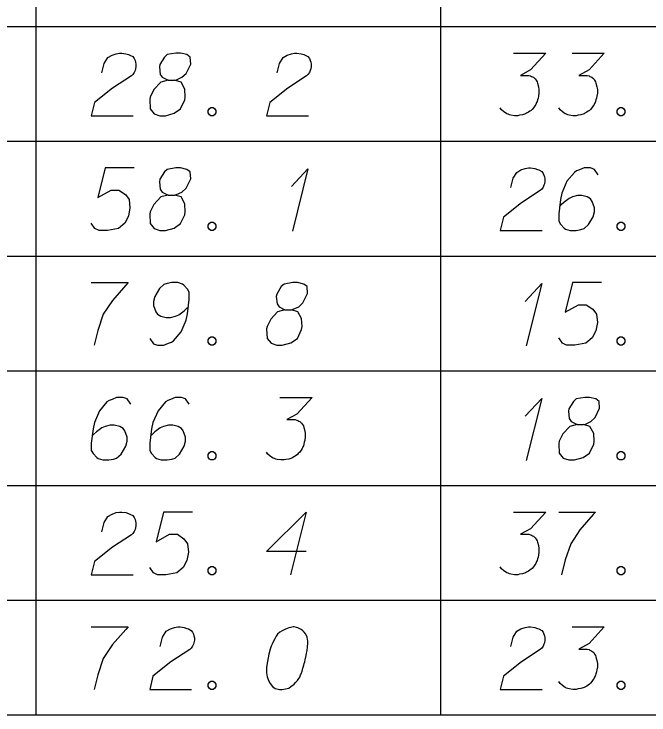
# Model space of a CAD drawing. Extents: x 2074207 to 2076812, y 516372 to 523312.
# Drawn here: x 2076524.4 to 2076573.1, y 519999.4 to 520053.2 of the extents above; entities that cross this region are included whole.
import ezdxf

# ---------------------------------------------------------------- set-up
doc = ezdxf.new("R2010")
doc.units = 0
for name, color, linetype in [('Prop DirtTable_ Soil Test Results - Outline (Major)', 7, 'Continuous'), ('Prop DirtTable_ Soil Test Results - Outline (Minor)', 7, 'Continuous'), ('Prop DirtTable_ Soil Test Results - Tx (Sample Data)', 7, 'Continuous')]:
    doc.layers.add(name, color=color, linetype=linetype)

msp = doc.modelspace()

# ---------------------------------------------------------------- linework, layer by layer
at = {"layer": 'Prop DirtTable_ Soil Test Results - Outline (Major)'}
msp.add_line((2076260.609, 519999.435), (2076811.903, 519999.435), dxfattribs=at)
at = {"layer": 'Prop DirtTable_ Soil Test Results - Outline (Minor)'}
for p, q in [((2076526.074, 520061.035), (2076526.074, 520052.235)), ((2076557.094, 520061.035), (2076557.094, 520052.235)), ((2076260.609, 520052.235), (2076811.903, 520052.235)), ((2076260.609, 520052.235), (2076811.903, 520052.235)), ((2076526.074, 520052.235), (2076526.074, 520043.435)), ((2076557.094, 520052.235), (2076557.094, 520043.435)), ((2076260.609, 520043.435), (2076811.903, 520043.435)), ((2076260.609, 520043.435), (2076811.903, 520043.435)), ((2076526.074, 520043.435), (2076526.074, 520034.635)), ((2076557.094, 520043.435), (2076557.094, 520034.635)), ((2076260.609, 520034.635), (2076811.903, 520034.635)), ((2076260.609, 520034.635), (2076811.903, 520034.635)), ((2076526.074, 520034.635), (2076526.074, 520025.835)), ((2076557.094, 520034.635), (2076557.094, 520025.835)), ((2076260.609, 520025.835), (2076811.903, 520025.835)), ((2076260.609, 520025.835), (2076811.903, 520025.835)), ((2076526.074, 520025.835), (2076526.074, 520017.035)), ((2076557.094, 520025.835), (2076557.094, 520017.035)), ((2076260.609, 520017.035), (2076811.903, 520017.035)), ((2076260.609, 520017.035), (2076811.903, 520017.035)), ((2076526.074, 520017.035), (2076526.074, 520008.235)), ((2076557.094, 520017.035), (2076557.094, 520008.235)), ((2076260.609, 520008.235), (2076811.903, 520008.235)), ((2076260.609, 520008.235), (2076811.903, 520008.235)), ((2076526.074, 520008.235), (2076526.074, 519999.435)), ((2076557.094, 520008.235), (2076557.094, 519999.435)), ((2076260.609, 519999.435), (2076811.903, 519999.435))]:
    msp.add_line(p, q, dxfattribs=at)
at = {"layer": 'Prop DirtTable_ Soil Test Results - Tx (Sample Data)'}
for points in [[(2076531.127, 520048.679), (2076531.303, 520049.397), (2076531.586, 520049.851), (2076531.903, 520050.04), (2076532.22, 520050.153), (2076532.467, 520050.191), (2076532.644, 520050.191), (2076532.961, 520050.153), (2076533.173, 520050.077), (2076533.279, 520050.04), (2076533.49, 520049.926), (2076533.596, 520049.775), (2076533.667, 520049.624), (2076533.702, 520049.51), (2076533.737, 520049.359), (2076533.737, 520049.17), (2076533.702, 520048.981), (2076533.667, 520048.868), (2076533.596, 520048.717), (2076533.49, 520048.565), (2076533.385, 520048.452), (2076531.938, 520047.507), (2076530.563, 520046.411), (2076530.316, 520045.391), (2076533.526, 520045.391)], [(2076536.207, 520048.112), (2076536.7, 520048.112), (2076536.842, 520048.15), (2076537.265, 520048.339), (2076537.582, 520048.641), (2076537.935, 520049.359), (2076537.9, 520049.888), (2076537.653, 520050.077), (2076537.159, 520050.191), (2076536.806, 520050.191), (2076536.136, 520050.077), (2076535.924, 520049.888), (2076535.572, 520049.321), (2076535.536, 520049.132), (2076535.607, 520048.565), (2076535.748, 520048.339), (2076536.207, 520048.112), (2076535.642, 520047.961), (2076535.113, 520047.394), (2076534.831, 520046.827), (2076534.796, 520046.638), (2076534.831, 520045.92), (2076535.148, 520045.542), (2076535.572, 520045.391), (2076535.995, 520045.391), (2076536.665, 520045.58), (2076537.159, 520045.92), (2076537.477, 520046.6), (2076537.512, 520046.827), (2076537.477, 520047.432), (2076537.194, 520047.961), (2076536.7, 520048.112)], [(2076544.567, 520048.679), (2076544.743, 520049.397), (2076545.026, 520049.851), (2076545.343, 520050.04), (2076545.66, 520050.153), (2076545.907, 520050.191), (2076546.084, 520050.191), (2076546.401, 520050.153), (2076546.613, 520050.077), (2076546.719, 520050.04), (2076546.93, 520049.926), (2076547.036, 520049.775), (2076547.107, 520049.624), (2076547.142, 520049.51), (2076547.177, 520049.359), (2076547.177, 520049.17), (2076547.142, 520048.981), (2076547.107, 520048.868), (2076547.036, 520048.717), (2076546.93, 520048.565), (2076546.825, 520048.452), (2076545.378, 520047.507), (2076544.003, 520046.411), (2076543.756, 520045.391), (2076546.966, 520045.391)], [(2076562.699, 520050.191), (2076565.168, 520050.191), (2076564.004, 520048.906), (2076563.228, 520048.49), (2076563.863, 520048.49), (2076564.004, 520048.452), (2076564.074, 520048.414), (2076564.145, 520048.377), (2076564.215, 520048.339), (2076564.357, 520048.225), (2076564.427, 520048.112), (2076564.498, 520047.999), (2076564.533, 520047.885), (2076564.603, 520047.621), (2076564.639, 520047.394), (2076564.639, 520047.28), (2076564.639, 520047.129), (2076564.603, 520046.903), (2076564.568, 520046.751), (2076564.533, 520046.6), (2076564.498, 520046.487), (2076564.462, 520046.411), (2076564.427, 520046.336), (2076564.392, 520046.26), (2076564.321, 520046.147), (2076564.215, 520045.995), (2076564.11, 520045.882), (2076564.039, 520045.806), (2076563.933, 520045.731), (2076563.827, 520045.655), (2076563.686, 520045.58), (2076563.616, 520045.542), (2076563.369, 520045.466), (2076563.157, 520045.428), (2076563.016, 520045.391), (2076562.769, 520045.391), (2076562.487, 520045.428), (2076562.381, 520045.466), (2076562.275, 520045.504), (2076562.169, 520045.542), (2076562.064, 520045.617), (2076561.958, 520045.693), (2076561.781, 520045.844), (2076561.676, 520045.995)], [(2076567.179, 520050.191), (2076569.648, 520050.191), (2076568.484, 520048.906), (2076567.708, 520048.49), (2076568.343, 520048.49), (2076568.484, 520048.452), (2076568.554, 520048.414), (2076568.625, 520048.377), (2076568.695, 520048.339), (2076568.837, 520048.225), (2076568.907, 520048.112), (2076568.978, 520047.999), (2076569.013, 520047.885), (2076569.083, 520047.621), (2076569.119, 520047.394), (2076569.119, 520047.28), (2076569.119, 520047.129), (2076569.083, 520046.903), (2076569.048, 520046.751), (2076569.013, 520046.6), (2076568.978, 520046.487), (2076568.942, 520046.411), (2076568.907, 520046.336), (2076568.872, 520046.26), (2076568.801, 520046.147), (2076568.695, 520045.995), (2076568.59, 520045.882), (2076568.519, 520045.806), (2076568.413, 520045.731), (2076568.307, 520045.655), (2076568.166, 520045.58), (2076568.096, 520045.542), (2076567.849, 520045.466), (2076567.637, 520045.428), (2076567.496, 520045.391), (2076567.249, 520045.391), (2076566.967, 520045.428), (2076566.861, 520045.466), (2076566.755, 520045.504), (2076566.649, 520045.542), (2076566.544, 520045.617), (2076566.438, 520045.693), (2076566.261, 520045.844), (2076566.156, 520045.995)], [(2076539.487, 520046.033), (2076539.664, 520046.033), (2076539.769, 520045.958), (2076539.875, 520045.806), (2076539.875, 520045.617), (2076539.769, 520045.466), (2076539.664, 520045.391), (2076539.487, 520045.391), (2076539.381, 520045.466), (2076539.276, 520045.617), (2076539.276, 520045.806), (2076539.381, 520045.958), (2076539.487, 520046.033)], [(2076570.847, 520046.033), (2076571.024, 520046.033), (2076571.129, 520045.958), (2076571.235, 520045.806), (2076571.235, 520045.617), (2076571.129, 520045.466), (2076571.024, 520045.391), (2076570.847, 520045.391), (2076570.741, 520045.466), (2076570.636, 520045.617), (2076570.636, 520045.806), (2076570.741, 520045.958), (2076570.847, 520046.033)], [(2076533.596, 520041.391), (2076531.374, 520041.391), (2076530.809, 520039.123), (2076531.832, 520039.69), (2076532.432, 520039.69), (2076532.926, 520039.35), (2076533.208, 520038.972), (2076533.279, 520038.329), (2076533.173, 520037.687), (2076532.891, 520037.158), (2076532.397, 520036.742), (2076531.55, 520036.591), (2076530.915, 520036.591), (2076530.598, 520036.742), (2076530.316, 520037.158)], [(2076536.207, 520039.312), (2076536.7, 520039.312), (2076536.842, 520039.35), (2076537.265, 520039.539), (2076537.582, 520039.841), (2076537.935, 520040.559), (2076537.9, 520041.088), (2076537.653, 520041.277), (2076537.159, 520041.391), (2076536.806, 520041.391), (2076536.136, 520041.277), (2076535.924, 520041.088), (2076535.572, 520040.521), (2076535.536, 520040.332), (2076535.607, 520039.765), (2076535.748, 520039.539), (2076536.207, 520039.312), (2076535.642, 520039.161), (2076535.113, 520038.594), (2076534.831, 520038.027), (2076534.796, 520037.838), (2076534.831, 520037.12), (2076535.148, 520036.742), (2076535.572, 520036.591), (2076535.995, 520036.591), (2076536.665, 520036.78), (2076537.159, 520037.12), (2076537.477, 520037.8), (2076537.512, 520038.027), (2076537.477, 520038.632), (2076537.194, 520039.161), (2076536.7, 520039.312)], [(2076545.66, 520039.954), (2076546.93, 520041.315), (2076545.731, 520036.553)], [(2076562.487, 520039.879), (2076562.663, 520040.597), (2076562.946, 520041.051), (2076563.263, 520041.24), (2076563.58, 520041.353), (2076563.827, 520041.391), (2076564.004, 520041.391), (2076564.321, 520041.353), (2076564.533, 520041.277), (2076564.639, 520041.24), (2076564.85, 520041.126), (2076564.956, 520040.975), (2076565.027, 520040.824), (2076565.062, 520040.71), (2076565.097, 520040.559), (2076565.097, 520040.37), (2076565.062, 520040.181), (2076565.027, 520040.068), (2076564.956, 520039.917), (2076564.85, 520039.765), (2076564.745, 520039.652), (2076563.298, 520038.707), (2076561.923, 520037.611), (2076561.676, 520036.591), (2076564.886, 520036.591)], [(2076569.189, 520040.862), (2076568.907, 520041.277), (2076568.59, 520041.391), (2076568.096, 520041.391), (2076567.743, 520041.24), (2076567.531, 520041.164), (2076567.355, 520041.051), (2076566.791, 520040.37), (2076566.403, 520039.463), (2076566.297, 520038.972), (2076566.156, 520037.876), (2076566.156, 520037.309), (2076566.297, 520037.082), (2076566.579, 520036.78), (2076566.685, 520036.704), (2076567.038, 520036.591), (2076567.496, 520036.591), (2076567.849, 520036.666), (2076568.096, 520036.742), (2076568.449, 520037.044), (2076568.801, 520037.649), (2076568.907, 520038.027), (2076568.907, 520038.329), (2076568.731, 520038.821), (2076568.59, 520039.01), (2076568.343, 520039.161), (2076567.919, 520039.274), (2076567.602, 520039.274), (2076567.214, 520039.161), (2076566.967, 520039.047), (2076566.544, 520038.745), (2076566.332, 520038.556), (2076566.226, 520038.443)], [(2076539.487, 520037.233), (2076539.664, 520037.233), (2076539.769, 520037.158), (2076539.875, 520037.006), (2076539.875, 520036.817), (2076539.769, 520036.666), (2076539.664, 520036.591), (2076539.487, 520036.591), (2076539.381, 520036.666), (2076539.276, 520036.817), (2076539.276, 520037.006), (2076539.381, 520037.158), (2076539.487, 520037.233)], [(2076570.847, 520037.233), (2076571.024, 520037.233), (2076571.129, 520037.158), (2076571.235, 520037.006), (2076571.235, 520036.817), (2076571.129, 520036.666), (2076571.024, 520036.591), (2076570.847, 520036.591), (2076570.741, 520036.666), (2076570.636, 520036.817), (2076570.636, 520037.006), (2076570.741, 520037.158), (2076570.847, 520037.233)], [(2076530.316, 520032.591), (2076533.138, 520032.591), (2076532.961, 520032.402), (2076531.938, 520031.23), (2076531.233, 520030.172), (2076530.809, 520028.925), (2076530.527, 520027.791)], [(2076534.796, 520028.32), (2076535.078, 520027.904), (2076535.395, 520027.791), (2076535.889, 520027.791), (2076536.242, 520027.942), (2076536.454, 520028.017), (2076536.63, 520028.131), (2076537.194, 520028.811), (2076537.582, 520029.718), (2076537.688, 520030.21), (2076537.829, 520031.306), (2076537.829, 520031.873), (2076537.688, 520032.099), (2076537.406, 520032.402), (2076537.3, 520032.477), (2076536.947, 520032.591), (2076536.489, 520032.591), (2076536.136, 520032.515), (2076535.889, 520032.44), (2076535.536, 520032.137), (2076535.184, 520031.532), (2076535.078, 520031.154), (2076535.078, 520030.852), (2076535.254, 520030.361), (2076535.395, 520030.172), (2076535.642, 520030.021), (2076536.066, 520029.907), (2076536.383, 520029.907), (2076536.771, 520030.021), (2076537.018, 520030.134), (2076537.441, 520030.436), (2076537.653, 520030.625), (2076537.759, 520030.739)], [(2076545.167, 520030.512), (2076545.66, 520030.512), (2076545.802, 520030.55), (2076546.225, 520030.739), (2076546.542, 520031.041), (2076546.895, 520031.759), (2076546.86, 520032.288), (2076546.613, 520032.477), (2076546.119, 520032.591), (2076545.766, 520032.591), (2076545.096, 520032.477), (2076544.884, 520032.288), (2076544.532, 520031.721), (2076544.496, 520031.532), (2076544.567, 520030.965), (2076544.708, 520030.739), (2076545.167, 520030.512), (2076544.602, 520030.361), (2076544.073, 520029.794), (2076543.791, 520029.227), (2076543.756, 520029.038), (2076543.791, 520028.32), (2076544.108, 520027.942), (2076544.532, 520027.791), (2076544.955, 520027.791), (2076545.625, 520027.98), (2076546.119, 520028.32), (2076546.437, 520029), (2076546.472, 520029.227), (2076546.437, 520029.832), (2076546.154, 520030.361), (2076545.66, 520030.512)], [(2076563.58, 520031.154), (2076564.85, 520032.515), (2076563.651, 520027.753)], [(2076569.436, 520032.591), (2076567.214, 520032.591), (2076566.649, 520030.323), (2076567.672, 520030.89), (2076568.272, 520030.89), (2076568.766, 520030.55), (2076569.048, 520030.172), (2076569.119, 520029.529), (2076569.013, 520028.887), (2076568.731, 520028.358), (2076568.237, 520027.942), (2076567.39, 520027.791), (2076566.755, 520027.791), (2076566.438, 520027.942), (2076566.156, 520028.358)], [(2076539.487, 520028.433), (2076539.664, 520028.433), (2076539.769, 520028.358), (2076539.875, 520028.206), (2076539.875, 520028.017), (2076539.769, 520027.866), (2076539.664, 520027.791), (2076539.487, 520027.791), (2076539.381, 520027.866), (2076539.276, 520028.017), (2076539.276, 520028.206), (2076539.381, 520028.358), (2076539.487, 520028.433)], [(2076570.847, 520028.433), (2076571.024, 520028.433), (2076571.129, 520028.358), (2076571.235, 520028.206), (2076571.235, 520028.017), (2076571.129, 520027.866), (2076571.024, 520027.791), (2076570.847, 520027.791), (2076570.741, 520027.866), (2076570.636, 520028.017), (2076570.636, 520028.206), (2076570.741, 520028.358), (2076570.847, 520028.433)], [(2076533.349, 520023.262), (2076533.067, 520023.677), (2076532.75, 520023.791), (2076532.256, 520023.791), (2076531.903, 520023.64), (2076531.691, 520023.564), (2076531.515, 520023.451), (2076530.951, 520022.77), (2076530.563, 520021.863), (2076530.457, 520021.372), (2076530.316, 520020.276), (2076530.316, 520019.709), (2076530.457, 520019.482), (2076530.739, 520019.18), (2076530.845, 520019.104), (2076531.198, 520018.991), (2076531.656, 520018.991), (2076532.009, 520019.066), (2076532.256, 520019.142), (2076532.609, 520019.444), (2076532.961, 520020.049), (2076533.067, 520020.427), (2076533.067, 520020.729), (2076532.891, 520021.221), (2076532.75, 520021.41), (2076532.503, 520021.561), (2076532.079, 520021.674), (2076531.762, 520021.674), (2076531.374, 520021.561), (2076531.127, 520021.447), (2076530.704, 520021.145), (2076530.492, 520020.956), (2076530.386, 520020.843)], [(2076537.829, 520023.262), (2076537.547, 520023.677), (2076537.23, 520023.791), (2076536.736, 520023.791), (2076536.383, 520023.64), (2076536.171, 520023.564), (2076535.995, 520023.451), (2076535.431, 520022.77), (2076535.043, 520021.863), (2076534.937, 520021.372), (2076534.796, 520020.276), (2076534.796, 520019.709), (2076534.937, 520019.482), (2076535.219, 520019.18), (2076535.325, 520019.104), (2076535.678, 520018.991), (2076536.136, 520018.991), (2076536.489, 520019.066), (2076536.736, 520019.142), (2076537.089, 520019.444), (2076537.441, 520020.049), (2076537.547, 520020.427), (2076537.547, 520020.729), (2076537.371, 520021.221), (2076537.23, 520021.41), (2076536.983, 520021.561), (2076536.559, 520021.674), (2076536.242, 520021.674), (2076535.854, 520021.561), (2076535.607, 520021.447), (2076535.184, 520021.145), (2076534.972, 520020.956), (2076534.866, 520020.843)], [(2076544.779, 520023.791), (2076547.248, 520023.791), (2076546.084, 520022.506), (2076545.308, 520022.09), (2076545.943, 520022.09), (2076546.084, 520022.052), (2076546.154, 520022.014), (2076546.225, 520021.977), (2076546.295, 520021.939), (2076546.437, 520021.825), (2076546.507, 520021.712), (2076546.578, 520021.599), (2076546.613, 520021.485), (2076546.683, 520021.221), (2076546.719, 520020.994), (2076546.719, 520020.88), (2076546.719, 520020.729), (2076546.683, 520020.503), (2076546.648, 520020.351), (2076546.613, 520020.2), (2076546.578, 520020.087), (2076546.542, 520020.011), (2076546.507, 520019.936), (2076546.472, 520019.86), (2076546.401, 520019.747), (2076546.295, 520019.595), (2076546.19, 520019.482), (2076546.119, 520019.406), (2076546.013, 520019.331), (2076545.907, 520019.255), (2076545.766, 520019.18), (2076545.696, 520019.142), (2076545.449, 520019.066), (2076545.237, 520019.028), (2076545.096, 520018.991), (2076544.849, 520018.991), (2076544.567, 520019.028), (2076544.461, 520019.066), (2076544.355, 520019.104), (2076544.249, 520019.142), (2076544.144, 520019.217), (2076544.038, 520019.293), (2076543.861, 520019.444), (2076543.756, 520019.595)], [(2076567.567, 520021.712), (2076568.06, 520021.712), (2076568.202, 520021.75), (2076568.625, 520021.939), (2076568.942, 520022.241), (2076569.295, 520022.959), (2076569.26, 520023.488), (2076569.013, 520023.677), (2076568.519, 520023.791), (2076568.166, 520023.791), (2076567.496, 520023.677), (2076567.284, 520023.488), (2076566.932, 520022.921), (2076566.896, 520022.732), (2076566.967, 520022.165), (2076567.108, 520021.939), (2076567.567, 520021.712), (2076567.002, 520021.561), (2076566.473, 520020.994), (2076566.191, 520020.427), (2076566.156, 520020.238), (2076566.191, 520019.52), (2076566.508, 520019.142), (2076566.932, 520018.991), (2076567.355, 520018.991), (2076568.025, 520019.18), (2076568.519, 520019.52), (2076568.837, 520020.2), (2076568.872, 520020.427), (2076568.837, 520021.032), (2076568.554, 520021.561), (2076568.06, 520021.712)], [(2076563.58, 520022.354), (2076564.85, 520023.715), (2076563.651, 520018.953)], [(2076539.487, 520019.633), (2076539.664, 520019.633), (2076539.769, 520019.558), (2076539.875, 520019.406), (2076539.875, 520019.217), (2076539.769, 520019.066), (2076539.664, 520018.991), (2076539.487, 520018.991), (2076539.381, 520019.066), (2076539.276, 520019.217), (2076539.276, 520019.406), (2076539.381, 520019.558), (2076539.487, 520019.633)], [(2076570.847, 520019.633), (2076571.024, 520019.633), (2076571.129, 520019.558), (2076571.235, 520019.406), (2076571.235, 520019.217), (2076571.129, 520019.066), (2076571.024, 520018.991), (2076570.847, 520018.991), (2076570.741, 520019.066), (2076570.636, 520019.217), (2076570.636, 520019.406), (2076570.741, 520019.558), (2076570.847, 520019.633)], [(2076531.127, 520013.479), (2076531.303, 520014.197), (2076531.586, 520014.651), (2076531.903, 520014.84), (2076532.22, 520014.953), (2076532.467, 520014.991), (2076532.644, 520014.991), (2076532.961, 520014.953), (2076533.173, 520014.877), (2076533.279, 520014.84), (2076533.49, 520014.726), (2076533.596, 520014.575), (2076533.667, 520014.424), (2076533.702, 520014.31), (2076533.737, 520014.159), (2076533.737, 520013.97), (2076533.702, 520013.781), (2076533.667, 520013.668), (2076533.596, 520013.517), (2076533.49, 520013.365), (2076533.385, 520013.252), (2076531.938, 520012.307), (2076530.563, 520011.211), (2076530.316, 520010.191), (2076533.526, 520010.191)], [(2076538.076, 520014.991), (2076535.854, 520014.991), (2076535.289, 520012.723), (2076536.312, 520013.29), (2076536.912, 520013.29), (2076537.406, 520012.95), (2076537.688, 520012.572), (2076537.759, 520011.929), (2076537.653, 520011.287), (2076537.371, 520010.758), (2076536.877, 520010.342), (2076536.03, 520010.191), (2076535.395, 520010.191), (2076535.078, 520010.342), (2076534.796, 520010.758)], [(2076546.789, 520011.967), (2076543.756, 520011.967), (2076546.789, 520014.991), (2076545.59, 520010.191)], [(2076562.699, 520014.991), (2076565.168, 520014.991), (2076564.004, 520013.706), (2076563.228, 520013.29), (2076563.863, 520013.29), (2076564.004, 520013.252), (2076564.074, 520013.214), (2076564.145, 520013.177), (2076564.215, 520013.139), (2076564.357, 520013.025), (2076564.427, 520012.912), (2076564.498, 520012.799), (2076564.533, 520012.685), (2076564.603, 520012.421), (2076564.639, 520012.194), (2076564.639, 520012.08), (2076564.639, 520011.929), (2076564.603, 520011.703), (2076564.568, 520011.551), (2076564.533, 520011.4), (2076564.498, 520011.287), (2076564.462, 520011.211), (2076564.427, 520011.136), (2076564.392, 520011.06), (2076564.321, 520010.947), (2076564.215, 520010.795), (2076564.11, 520010.682), (2076564.039, 520010.606), (2076563.933, 520010.531), (2076563.827, 520010.455), (2076563.686, 520010.38), (2076563.616, 520010.342), (2076563.369, 520010.266), (2076563.157, 520010.228), (2076563.016, 520010.191), (2076562.769, 520010.191), (2076562.487, 520010.228), (2076562.381, 520010.266), (2076562.275, 520010.304), (2076562.169, 520010.342), (2076562.064, 520010.417), (2076561.958, 520010.493), (2076561.781, 520010.644), (2076561.676, 520010.795)], [(2076566.156, 520014.991), (2076568.978, 520014.991), (2076568.801, 520014.802), (2076567.778, 520013.63), (2076567.073, 520012.572), (2076566.649, 520011.325), (2076566.367, 520010.191)], [(2076539.487, 520010.833), (2076539.664, 520010.833), (2076539.769, 520010.758), (2076539.875, 520010.606), (2076539.875, 520010.417), (2076539.769, 520010.266), (2076539.664, 520010.191), (2076539.487, 520010.191), (2076539.381, 520010.266), (2076539.276, 520010.417), (2076539.276, 520010.606), (2076539.381, 520010.758), (2076539.487, 520010.833)], [(2076570.847, 520010.833), (2076571.024, 520010.833), (2076571.129, 520010.758), (2076571.235, 520010.606), (2076571.235, 520010.417), (2076571.129, 520010.266), (2076571.024, 520010.191), (2076570.847, 520010.191), (2076570.741, 520010.266), (2076570.636, 520010.417), (2076570.636, 520010.606), (2076570.741, 520010.758), (2076570.847, 520010.833)], [(2076530.316, 520006.191), (2076533.138, 520006.191), (2076532.961, 520006.002), (2076531.938, 520004.83), (2076531.233, 520003.772), (2076530.809, 520002.525), (2076530.527, 520001.391)], [(2076535.607, 520004.679), (2076535.783, 520005.397), (2076536.066, 520005.851), (2076536.383, 520006.04), (2076536.7, 520006.153), (2076536.947, 520006.191), (2076537.124, 520006.191), (2076537.441, 520006.153), (2076537.653, 520006.077), (2076537.759, 520006.04), (2076537.97, 520005.926), (2076538.076, 520005.775), (2076538.147, 520005.624), (2076538.182, 520005.51), (2076538.217, 520005.359), (2076538.217, 520005.17), (2076538.182, 520004.981), (2076538.147, 520004.868), (2076538.076, 520004.717), (2076537.97, 520004.565), (2076537.865, 520004.452), (2076536.418, 520003.507), (2076535.043, 520002.411), (2076534.796, 520001.391), (2076538.006, 520001.391)], [(2076545.872, 520006.191), (2076545.802, 520006.191), (2076545.59, 520006.153), (2076545.449, 520006.115), (2076545.343, 520006.077), (2076545.167, 520006.002), (2076544.955, 520005.888), (2076544.779, 520005.775), (2076544.602, 520005.624), (2076544.496, 520005.473), (2076544.391, 520005.284), (2076544.285, 520005.095), (2076544.179, 520004.868), (2076544.108, 520004.717), (2076544.038, 520004.49), (2076543.932, 520004.112), (2076543.826, 520003.545), (2076543.756, 520003.091), (2076543.756, 520002.676), (2076543.791, 520002.373), (2076543.932, 520002.033), (2076544.038, 520001.844), (2076544.214, 520001.617), (2076544.426, 520001.466), (2076544.532, 520001.428), (2076544.743, 520001.391), (2076544.92, 520001.391), (2076545.202, 520001.428), (2076545.449, 520001.504), (2076545.625, 520001.617), (2076545.872, 520001.806), (2076545.978, 520001.92), (2076546.119, 520002.071), (2076546.225, 520002.222), (2076546.295, 520002.336), (2076546.366, 520002.525), (2076546.401, 520002.6), (2076546.472, 520002.789), (2076546.542, 520003.016), (2076546.613, 520003.243), (2076546.648, 520003.394), (2076546.683, 520003.507), (2076546.719, 520003.658), (2076546.789, 520003.999), (2076546.825, 520004.188), (2076546.86, 520004.377), (2076546.895, 520004.641), (2076546.93, 520004.981), (2076546.93, 520005.095), (2076546.895, 520005.246), (2076546.86, 520005.397), (2076546.754, 520005.624), (2076546.648, 520005.775), (2076546.542, 520005.888), (2076546.401, 520006.002), (2076546.26, 520006.077), (2076546.154, 520006.115), (2076546.049, 520006.153), (2076545.872, 520006.191)], [(2076562.487, 520004.679), (2076562.663, 520005.397), (2076562.946, 520005.851), (2076563.263, 520006.04), (2076563.58, 520006.153), (2076563.827, 520006.191), (2076564.004, 520006.191), (2076564.321, 520006.153), (2076564.533, 520006.077), (2076564.639, 520006.04), (2076564.85, 520005.926), (2076564.956, 520005.775), (2076565.027, 520005.624), (2076565.062, 520005.51), (2076565.097, 520005.359), (2076565.097, 520005.17), (2076565.062, 520004.981), (2076565.027, 520004.868), (2076564.956, 520004.717), (2076564.85, 520004.565), (2076564.745, 520004.452), (2076563.298, 520003.507), (2076561.923, 520002.411), (2076561.676, 520001.391), (2076564.886, 520001.391)], [(2076567.179, 520006.191), (2076569.648, 520006.191), (2076568.484, 520004.906), (2076567.708, 520004.49), (2076568.343, 520004.49), (2076568.484, 520004.452), (2076568.554, 520004.414), (2076568.625, 520004.377), (2076568.695, 520004.339), (2076568.837, 520004.225), (2076568.907, 520004.112), (2076568.978, 520003.999), (2076569.013, 520003.885), (2076569.083, 520003.621), (2076569.119, 520003.394), (2076569.119, 520003.28), (2076569.119, 520003.129), (2076569.083, 520002.903), (2076569.048, 520002.751), (2076569.013, 520002.6), (2076568.978, 520002.487), (2076568.942, 520002.411), (2076568.907, 520002.336), (2076568.872, 520002.26), (2076568.801, 520002.147), (2076568.695, 520001.995), (2076568.59, 520001.882), (2076568.519, 520001.806), (2076568.413, 520001.731), (2076568.307, 520001.655), (2076568.166, 520001.58), (2076568.096, 520001.542), (2076567.849, 520001.466), (2076567.637, 520001.428), (2076567.496, 520001.391), (2076567.249, 520001.391), (2076566.967, 520001.428), (2076566.861, 520001.466), (2076566.755, 520001.504), (2076566.649, 520001.542), (2076566.544, 520001.617), (2076566.438, 520001.693), (2076566.261, 520001.844), (2076566.156, 520001.995)], [(2076539.487, 520002.033), (2076539.664, 520002.033), (2076539.769, 520001.958), (2076539.875, 520001.806), (2076539.875, 520001.617), (2076539.769, 520001.466), (2076539.664, 520001.391), (2076539.487, 520001.391), (2076539.381, 520001.466), (2076539.276, 520001.617), (2076539.276, 520001.806), (2076539.381, 520001.958), (2076539.487, 520002.033)], [(2076570.847, 520002.033), (2076571.024, 520002.033), (2076571.129, 520001.958), (2076571.235, 520001.806), (2076571.235, 520001.617), (2076571.129, 520001.466), (2076571.024, 520001.391), (2076570.847, 520001.391), (2076570.741, 520001.466), (2076570.636, 520001.617), (2076570.636, 520001.806), (2076570.741, 520001.958), (2076570.847, 520002.033)]]:
    msp.add_lwpolyline(points, dxfattribs=at)

doc.saveas('drawing.dxf')
